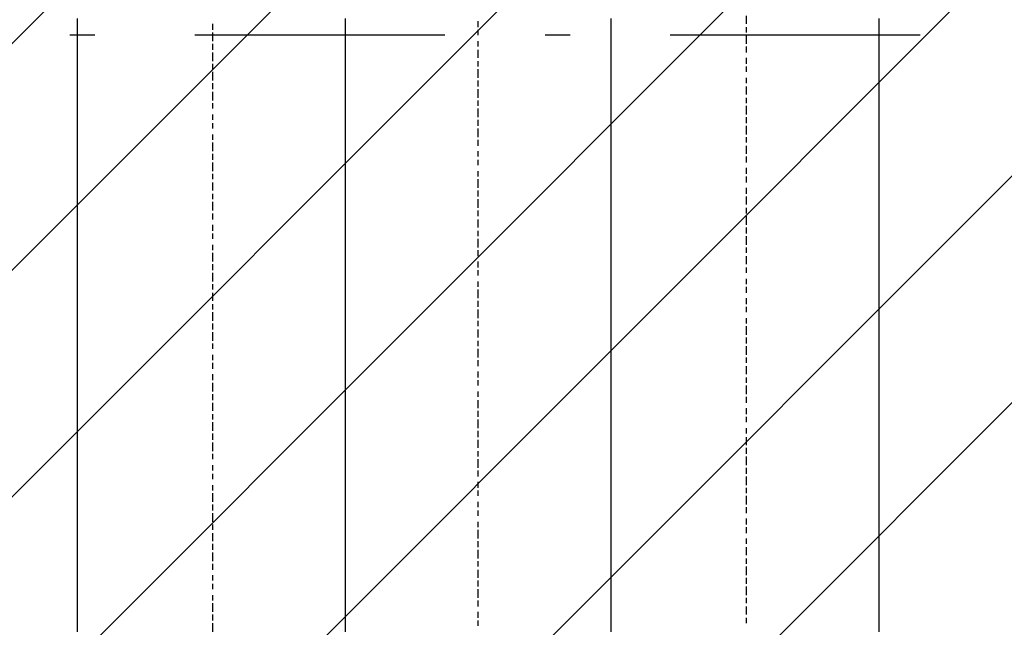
# Model space of a CAD drawing. Extents: x 997 to 109698, y 921 to 94021.
# Tile 572 of 656: x 19149 to 20625, y 55844 to 56754. Entities that reach past the tile are written whole.
import ezdxf

# ---------------------------------------------------------------- set-up
doc = ezdxf.new("R2010")
doc.units = 0
doc.header["$MEASUREMENT"] = 0
doc.layers.add('12', color=7, linetype='CONTINUOUS')
doc.layers.add('28', color=7, linetype='CONTINUOUS')

msp = doc.modelspace()

# ---------------------------------------------------------------- linework, layer by layer
at = {"layer": '12', "color": 5}
for p, q in [((19234.630503, 56755.563401), (19234.630503, 56747.563401)), ((19636.630503, 56755.563401), (19636.630503, 56747.563401)), ((20034.630503, 56755.563401), (20034.630503, 56747.563401)), ((20436.630503, 56755.563401), (20436.630503, 56747.563401)), ((19234.630503, 56747.563401), (19234.630503, 56734.563401)), ((19636.630503, 56747.563401), (19636.630503, 56734.563401)), ((20034.630503, 56747.563401), (20034.630503, 56734.563401)), ((20436.630503, 56747.563401), (20436.630503, 56734.563401)), ((19234.630503, 56734.563401), (19234.630503, 56725.563401)), ((19234.630503, 56725.563401), (19234.630503, 56717.563401)), ((19636.630503, 56734.563401), (19636.630503, 56725.563401)), ((19636.630503, 56725.563401), (19636.630503, 56717.563401)), ((20034.630503, 56734.563401), (20034.630503, 56725.563401)), ((20034.630503, 56725.563401), (20034.630503, 56717.563401)), ((20436.630503, 56734.563401), (20436.630503, 56725.563401)), ((20436.630503, 56725.563401), (20436.630503, 56717.563401)), ((19234.630503, 56717.563401), (19234.630503, 56704.563401)), ((19636.630503, 56717.563401), (19636.630503, 56704.563401)), ((20034.630503, 56717.563401), (20034.630503, 56704.563401)), ((20436.630503, 56717.563401), (20436.630503, 56704.563401)), ((19234.630503, 56704.563401), (19234.630503, 56696.563401)), ((19234.630503, 56696.563401), (19234.630503, 56687.563401)), ((19636.630503, 56704.563401), (19636.630503, 56696.563401)), ((19636.630503, 56696.563401), (19636.630503, 56687.563401)), ((20034.630503, 56704.563401), (20034.630503, 56696.563401)), ((20034.630503, 56696.563401), (20034.630503, 56687.563401)), ((20436.630503, 56704.563401), (20436.630503, 56696.563401)), ((20436.630503, 56696.563401), (20436.630503, 56683.563401)), ((19234.630503, 56687.563401), (19234.630503, 56675.563401)), ((19636.630503, 56687.563401), (19636.630503, 56675.563401)), ((20034.630503, 56687.563401), (20034.630503, 56675.563401)), ((20436.630503, 56683.563401), (20436.630503, 56675.563401)), ((19234.630503, 56675.563401), (19234.630503, 56666.563401)), ((19234.630503, 56666.563401), (19234.630503, 56658.563401)), ((19636.630503, 56675.563401), (19636.630503, 56666.563401)), ((19636.630503, 56666.563401), (19636.630503, 56653.563401)), ((20034.630503, 56675.563401), (20034.630503, 56666.563401)), ((20034.630503, 56666.563401), (20034.630503, 56653.563401)), ((20436.630503, 56675.563401), (20436.630503, 56666.563401)), ((20436.630503, 56666.563401), (20436.630503, 56653.563401)), ((19234.630503, 56658.563401), (19234.630503, 56645.563401)), ((19636.630503, 56653.563401), (19636.630503, 56645.563401)), ((20034.630503, 56653.563401), (20034.630503, 56645.563401)), ((20436.630503, 56653.563401), (20436.630503, 56645.563401)), ((19234.630503, 56645.563401), (19234.630503, 56636.563401)), ((19234.630503, 56636.563401), (19234.630503, 56624.563401)), ((19636.630503, 56645.563401), (19636.630503, 56636.563401)), ((19636.630503, 56636.563401), (19636.630503, 56624.563401)), ((20034.630503, 56645.563401), (20034.630503, 56636.563401)), ((20034.630503, 56636.563401), (20034.630503, 56624.563401)), ((20436.630503, 56645.563401), (20436.630503, 56636.563401)), ((20436.630503, 56636.563401), (20436.630503, 56624.563401)), ((19234.630503, 56624.563401), (19234.630503, 56615.563401)), ((19636.630503, 56624.563401), (19636.630503, 56615.563401)), ((20034.630503, 56624.563401), (20034.630503, 56615.563401)), ((20436.630503, 56624.563401), (20436.630503, 56615.563401)), ((19234.630503, 56615.563401), (19234.630503, 56607.563401)), ((19234.630503, 56607.563401), (19234.630503, 56594.563401)), ((19636.630503, 56615.563401), (19636.630503, 56607.563401)), ((19636.630503, 56607.563401), (19636.630503, 56594.563401)), ((20034.630503, 56615.563401), (20034.630503, 56607.563401)), ((20034.630503, 56607.563401), (20034.630503, 56594.563401)), ((20436.630503, 56615.563401), (20436.630503, 56607.563401)), ((20436.630503, 56607.563401), (20436.630503, 56594.563401)), ((19234.630503, 56594.563401), (19234.630503, 56586.563401)), ((19636.630503, 56594.563401), (19636.630503, 56586.563401)), ((20034.630503, 56594.563401), (20034.630503, 56586.563401)), ((20436.630503, 56594.563401), (20436.630503, 56586.563401)), ((19234.630503, 56586.563401), (19234.630503, 56577.563401)), ((19234.630503, 56577.563401), (19234.630503, 56564.563401)), ((19636.630503, 56586.563401), (19636.630503, 56577.563401)), ((19636.630503, 56577.563401), (19636.630503, 56564.563401)), ((20034.630503, 56586.563401), (20034.630503, 56577.563401)), ((20034.630503, 56577.563401), (20034.630503, 56564.563401)), ((20436.630503, 56586.563401), (20436.630503, 56573.563401)), ((19234.630503, 56564.563401), (19234.630503, 56556.563401)), ((19636.630503, 56564.563401), (19636.630503, 56556.563401)), ((20034.630503, 56564.563401), (20034.630503, 56556.563401)), ((20436.630503, 56573.563401), (20436.630503, 56564.563401)), ((20436.630503, 56564.563401), (20436.630503, 56556.563401)), ((19234.630503, 56556.563401), (19234.630503, 56548.563401)), ((19234.630503, 56548.563401), (19234.630503, 56535.563401)), ((19636.630503, 56556.563401), (19636.630503, 56543.563401)), ((20034.630503, 56556.563401), (20034.630503, 56543.563401)), ((20436.630503, 56556.563401), (20436.630503, 56543.563401)), ((19234.630503, 56535.563401), (19234.630503, 56526.563401)), ((19636.630503, 56543.563401), (19636.630503, 56535.563401)), ((19636.630503, 56535.563401), (19636.630503, 56526.563401)), ((20034.630503, 56543.563401), (20034.630503, 56535.563401)), ((20034.630503, 56535.563401), (20034.630503, 56526.563401)), ((20436.630503, 56543.563401), (20436.630503, 56535.563401)), ((20436.630503, 56535.563401), (20436.630503, 56526.563401)), ((19234.630503, 56526.563401), (19234.630503, 56514.563401)), ((19636.630503, 56526.563401), (19636.630503, 56514.563401)), ((20034.630503, 56526.563401), (20034.630503, 56514.563401)), ((20436.630503, 56526.563401), (20436.630503, 56514.563401)), ((19234.630503, 56514.563401), (19234.630503, 56505.563401)), ((19234.630503, 56505.563401), (19234.630503, 56497.563401)), ((19636.630503, 56514.563401), (19636.630503, 56505.563401)), ((19636.630503, 56505.563401), (19636.630503, 56497.563401)), ((20034.630503, 56514.563401), (20034.630503, 56505.563401)), ((20034.630503, 56505.563401), (20034.630503, 56497.563401)), ((20436.630503, 56514.563401), (20436.630503, 56505.563401)), ((20436.630503, 56505.563401), (20436.630503, 56497.563401)), ((19234.630503, 56497.563401), (19234.630503, 56484.563401)), ((19636.630503, 56497.563401), (19636.630503, 56484.563401)), ((20034.630503, 56497.563401), (20034.630503, 56484.563401)), ((20436.630503, 56497.563401), (20436.630503, 56484.563401)), ((19234.630503, 56484.563401), (19234.630503, 56476.563401)), ((19234.630503, 56476.563401), (19234.630503, 56467.563401)), ((19636.630503, 56484.563401), (19636.630503, 56476.563401)), ((19636.630503, 56476.563401), (19636.630503, 56467.563401)), ((20034.630503, 56484.563401), (20034.630503, 56476.563401)), ((20034.630503, 56476.563401), (20034.630503, 56467.563401)), ((20436.630503, 56484.563401), (20436.630503, 56476.563401)), ((20436.630503, 56476.563401), (20436.630503, 56467.563401)), ((19234.630503, 56467.563401), (19234.630503, 56454.563401)), ((19636.630503, 56467.563401), (19636.630503, 56454.563401)), ((20034.630503, 56467.563401), (20034.630503, 56454.563401)), ((20436.630503, 56467.563401), (20436.630503, 56454.563401)), ((19234.630503, 56454.563401), (19234.630503, 56446.563401)), ((19234.630503, 56446.563401), (19234.630503, 56437.563401)), ((19636.630503, 56454.563401), (19636.630503, 56446.563401)), ((19636.630503, 56446.563401), (19636.630503, 56437.563401)), ((20034.630503, 56454.563401), (20034.630503, 56446.563401)), ((20034.630503, 56446.563401), (20034.630503, 56433.563401)), ((20436.630503, 56454.563401), (20436.630503, 56446.563401)), ((20436.630503, 56446.563401), (20436.630503, 56433.563401)), ((19234.630503, 56437.563401), (19234.630503, 56425.563401)), ((19636.630503, 56437.563401), (19636.630503, 56425.563401)), ((20034.630503, 56433.563401), (20034.630503, 56425.563401)), ((20436.630503, 56433.563401), (20436.630503, 56425.563401)), ((19234.630503, 56425.563401), (19234.630503, 56416.563401)), ((19234.630503, 56416.563401), (19234.630503, 56404.563401)), ((19636.630503, 56425.563401), (19636.630503, 56416.563401)), ((19636.630503, 56416.563401), (19636.630503, 56404.563401)), ((20034.630503, 56425.563401), (20034.630503, 56416.563401)), ((20034.630503, 56416.563401), (20034.630503, 56404.563401)), ((20436.630503, 56425.563401), (20436.630503, 56416.563401)), ((20436.630503, 56416.563401), (20436.630503, 56404.563401)), ((19234.630503, 56404.563401), (19234.630503, 56395.563401)), ((19636.630503, 56404.563401), (19636.630503, 56395.563401)), ((20034.630503, 56404.563401), (20034.630503, 56395.563401)), ((20436.630503, 56404.563401), (20436.630503, 56395.563401)), ((19234.630503, 56395.563401), (19234.630503, 56387.563401)), ((19234.630503, 56387.563401), (19234.630503, 56374.563401)), ((19636.630503, 56395.563401), (19636.630503, 56387.563401)), ((19636.630503, 56387.563401), (19636.630503, 56374.563401)), ((20034.630503, 56395.563401), (20034.630503, 56387.563401)), ((20034.630503, 56387.563401), (20034.630503, 56374.563401)), ((20436.630503, 56395.563401), (20436.630503, 56387.563401)), ((20436.630503, 56387.563401), (20436.630503, 56374.563401)), ((19234.630503, 56374.563401), (19234.630503, 56365.563401)), ((19636.630503, 56374.563401), (19636.630503, 56365.563401)), ((20034.630503, 56374.563401), (20034.630503, 56365.563401)), ((20436.630503, 56374.563401), (20436.630503, 56365.563401)), ((19234.630503, 56365.563401), (19234.630503, 56357.563401)), ((19234.630503, 56357.563401), (19234.630503, 56344.563401)), ((19636.630503, 56365.563401), (19636.630503, 56357.563401)), ((19636.630503, 56357.563401), (19636.630503, 56344.563401)), ((20034.630503, 56365.563401), (20034.630503, 56357.563401)), ((20034.630503, 56357.563401), (20034.630503, 56344.563401)), ((20436.630503, 56365.563401), (20436.630503, 56357.563401)), ((20436.630503, 56357.563401), (20436.630503, 56344.563401)), ((19234.630503, 56344.563401), (19234.630503, 56336.563401)), ((19636.630503, 56344.563401), (19636.630503, 56336.563401)), ((20034.630503, 56344.563401), (20034.630503, 56336.563401)), ((20436.630503, 56344.563401), (20436.630503, 56336.563401)), ((19234.630503, 56336.563401), (19234.630503, 56327.563401)), ((19234.630503, 56327.563401), (19234.630503, 56315.563401)), ((19636.630503, 56336.563401), (19636.630503, 56327.563401)), ((19636.630503, 56327.563401), (19636.630503, 56315.563401)), ((20034.630503, 56336.563401), (20034.630503, 56323.563401)), ((20436.630503, 56336.563401), (20436.630503, 56323.563401)), ((19234.630503, 56315.563401), (19234.630503, 56306.563401)), ((19636.630503, 56315.563401), (19636.630503, 56306.563401)), ((20034.630503, 56323.563401), (20034.630503, 56315.563401)), ((20034.630503, 56315.563401), (20034.630503, 56306.563401)), ((20436.630503, 56323.563401), (20436.630503, 56315.563401)), ((20436.630503, 56315.563401), (20436.630503, 56306.563401)), ((19234.630503, 56306.563401), (19234.630503, 56294.563401)), ((19636.630503, 56306.563401), (19636.630503, 56294.563401)), ((20034.630503, 56306.563401), (20034.630503, 56294.563401)), ((20436.630503, 56306.563401), (20436.630503, 56294.563401)), ((19234.630503, 56294.563401), (19234.630503, 56285.563401)), ((19234.630503, 56285.563401), (19234.630503, 56277.563401)), ((19636.630503, 56294.563401), (19636.630503, 56285.563401)), ((19636.630503, 56285.563401), (19636.630503, 56277.563401)), ((20034.630503, 56294.563401), (20034.630503, 56285.563401)), ((20034.630503, 56285.563401), (20034.630503, 56277.563401)), ((20436.630503, 56294.563401), (20436.630503, 56285.563401)), ((20436.630503, 56285.563401), (20436.630503, 56277.563401)), ((19234.630503, 56277.563401), (19234.630503, 56264.563401)), ((19636.630503, 56277.563401), (19636.630503, 56264.563401)), ((20034.630503, 56277.563401), (20034.630503, 56264.563401)), ((20436.630503, 56277.563401), (20436.630503, 56264.563401)), ((19234.630503, 56264.563401), (19234.630503, 56255.563401)), ((19234.630503, 56255.563401), (19234.630503, 56247.563401)), ((19636.630503, 56264.563401), (19636.630503, 56255.563401)), ((19636.630503, 56255.563401), (19636.630503, 56247.563401)), ((20034.630503, 56264.563401), (20034.630503, 56255.563401)), ((20034.630503, 56255.563401), (20034.630503, 56247.563401)), ((20436.630503, 56264.563401), (20436.630503, 56255.563401)), ((20436.630503, 56255.563401), (20436.630503, 56247.563401)), ((19234.630503, 56247.563401), (19234.630503, 56234.563401)), ((19636.630503, 56247.563401), (19636.630503, 56234.563401)), ((20034.630503, 56247.563401), (20034.630503, 56234.563401)), ((20436.630503, 56247.563401), (20436.630503, 56234.563401)), ((19234.630503, 56234.563401), (19234.630503, 56226.563401)), ((19234.630503, 56226.563401), (19234.630503, 56217.563401)), ((19636.630503, 56234.563401), (19636.630503, 56226.563401)), ((19636.630503, 56226.563401), (19636.630503, 56217.563401)), ((20034.630503, 56234.563401), (20034.630503, 56226.563401)), ((20034.630503, 56226.563401), (20034.630503, 56213.563401)), ((20436.630503, 56234.563401), (20436.630503, 56226.563401)), ((20436.630503, 56226.563401), (20436.630503, 56213.563401)), ((19234.630503, 56217.563401), (19234.630503, 56205.563401)), ((19636.630503, 56217.563401), (19636.630503, 56205.563401)), ((20034.630503, 56213.563401), (20034.630503, 56205.563401)), ((20436.630503, 56213.563401), (20436.630503, 56205.563401)), ((19234.630503, 56205.563401), (19234.630503, 56196.563401)), ((19234.630503, 56196.563401), (19234.630503, 56183.563401)), ((19636.630503, 56205.563401), (19636.630503, 56196.563401)), ((19636.630503, 56196.563401), (19636.630503, 56183.563401)), ((20034.630503, 56205.563401), (20034.630503, 56196.563401)), ((20034.630503, 56196.563401), (20034.630503, 56183.563401)), ((20436.630503, 56205.563401), (20436.630503, 56196.563401)), ((20436.630503, 56196.563401), (20436.630503, 56183.563401)), ((19234.630503, 56183.563401), (19234.630503, 56175.563401)), ((19636.630503, 56183.563401), (19636.630503, 56175.563401)), ((20034.630503, 56183.563401), (20034.630503, 56175.563401)), ((20436.630503, 56183.563401), (20436.630503, 56175.563401)), ((19234.630503, 56175.563401), (19234.630503, 56167.563401)), ((19234.630503, 56167.563401), (19234.630503, 56154.563401)), ((19636.630503, 56175.563401), (19636.630503, 56167.563401)), ((19636.630503, 56167.563401), (19636.630503, 56154.563401)), ((20034.630503, 56175.563401), (20034.630503, 56167.563401)), ((20034.630503, 56167.563401), (20034.630503, 56154.563401)), ((20436.630503, 56175.563401), (20436.630503, 56167.563401)), ((20436.630503, 56167.563401), (20436.630503, 56154.563401)), ((19234.630503, 56154.563401), (19234.630503, 56145.563401)), ((19636.630503, 56154.563401), (19636.630503, 56145.563401)), ((20034.630503, 56154.563401), (20034.630503, 56145.563401)), ((20436.630503, 56154.563401), (20436.630503, 56145.563401)), ((19234.630503, 56145.563401), (19234.630503, 56137.563401)), ((19234.630503, 56137.563401), (19234.630503, 56124.563401)), ((19636.630503, 56145.563401), (19636.630503, 56137.563401)), ((19636.630503, 56137.563401), (19636.630503, 56124.563401)), ((20034.630503, 56145.563401), (20034.630503, 56137.563401)), ((20034.630503, 56137.563401), (20034.630503, 56124.563401)), ((20436.630503, 56145.563401), (20436.630503, 56137.563401)), ((20436.630503, 56137.563401), (20436.630503, 56124.563401)), ((19234.630503, 56124.563401), (19234.630503, 56116.563401)), ((19636.630503, 56124.563401), (19636.630503, 56116.563401)), ((20034.630503, 56124.563401), (20034.630503, 56116.563401)), ((20436.630503, 56124.563401), (20436.630503, 56116.563401)), ((19234.630503, 56116.563401), (19234.630503, 56107.563401)), ((19234.630503, 56107.563401), (19234.630503, 56095.563401)), ((19636.630503, 56116.563401), (19636.630503, 56107.563401)), ((19636.630503, 56107.563401), (19636.630503, 56095.563401)), ((20034.630503, 56116.563401), (20034.630503, 56107.563401)), ((20034.630503, 56107.563401), (20034.630503, 56095.563401)), ((20436.630503, 56116.563401), (20436.630503, 56103.563401)), ((20436.630503, 56103.563401), (20436.630503, 56095.563401)), ((19234.630503, 56095.563401), (19234.630503, 56086.563401)), ((19636.630503, 56095.563401), (19636.630503, 56086.563401)), ((20034.630503, 56095.563401), (20034.630503, 56086.563401)), ((20436.630503, 56095.563401), (20436.630503, 56086.563401)), ((19234.630503, 56086.563401), (19234.630503, 56078.563401)), ((19234.630503, 56078.563401), (19234.630503, 56065.563401)), ((19636.630503, 56086.563401), (19636.630503, 56073.563401)), ((19636.630503, 56073.563401), (19636.630503, 56065.563401)), ((20034.630503, 56086.563401), (20034.630503, 56073.563401)), ((20034.630503, 56073.563401), (20034.630503, 56065.563401)), ((20436.630503, 56086.563401), (20436.630503, 56073.563401)), ((20436.630503, 56073.563401), (20436.630503, 56065.563401)), ((19234.630503, 56065.563401), (19234.630503, 56056.563401)), ((19636.630503, 56065.563401), (19636.630503, 56056.563401)), ((20034.630503, 56065.563401), (20034.630503, 56056.563401)), ((20436.630503, 56065.563401), (20436.630503, 56056.563401)), ((19234.630503, 56056.563401), (19234.630503, 56044.563401)), ((19234.630503, 56044.563401), (19234.630503, 56035.563401)), ((19636.630503, 56056.563401), (19636.630503, 56044.563401)), ((19636.630503, 56044.563401), (19636.630503, 56035.563401)), ((20034.630503, 56056.563401), (20034.630503, 56044.563401)), ((20034.630503, 56044.563401), (20034.630503, 56035.563401)), ((20436.630503, 56056.563401), (20436.630503, 56044.563401)), ((20436.630503, 56044.563401), (20436.630503, 56035.563401)), ((19234.630503, 56035.563401), (19234.630503, 56027.563401)), ((19636.630503, 56035.563401), (19636.630503, 56027.563401)), ((20034.630503, 56035.563401), (20034.630503, 56027.563401)), ((20436.630503, 56035.563401), (20436.630503, 56027.563401)), ((19234.630503, 56027.563401), (19234.630503, 56014.563401)), ((19234.630503, 56014.563401), (19234.630503, 56006.563401)), ((19636.630503, 56027.563401), (19636.630503, 56014.563401)), ((19636.630503, 56014.563401), (19636.630503, 56006.563401)), ((20034.630503, 56027.563401), (20034.630503, 56014.563401)), ((20034.630503, 56014.563401), (20034.630503, 56006.563401)), ((20436.630503, 56027.563401), (20436.630503, 56014.563401)), ((20436.630503, 56014.563401), (20436.630503, 56006.563401)), ((19234.630503, 56006.563401), (19234.630503, 55997.563401)), ((19636.630503, 56006.563401), (19636.630503, 55997.563401)), ((20034.630503, 56006.563401), (20034.630503, 55997.563401)), ((20436.630503, 56006.563401), (20436.630503, 55993.563401)), ((19234.630503, 55997.563401), (19234.630503, 55984.563401)), ((19636.630503, 55997.563401), (19636.630503, 55984.563401)), ((20034.630503, 55997.563401), (20034.630503, 55984.563401)), ((20436.630503, 55993.563401), (20436.630503, 55984.563401)), ((19234.630503, 55984.563401), (19234.630503, 55976.563401)), ((19234.630503, 55976.563401), (19234.630503, 55968.563401)), ((19636.630503, 55984.563401), (19636.630503, 55976.563401)), ((19636.630503, 55976.563401), (19636.630503, 55963.563401)), ((20034.630503, 55984.563401), (20034.630503, 55976.563401)), ((20034.630503, 55976.563401), (20034.630503, 55963.563401)), ((20436.630503, 55984.563401), (20436.630503, 55976.563401)), ((20436.630503, 55976.563401), (20436.630503, 55963.563401)), ((19234.630503, 55968.563401), (19234.630503, 55955.563401)), ((19234.630503, 55955.563401), (19234.630503, 55946.563401)), ((19636.630503, 55963.563401), (19636.630503, 55955.563401)), ((19636.630503, 55955.563401), (19636.630503, 55946.563401)), ((20034.630503, 55963.563401), (20034.630503, 55955.563401)), ((20034.630503, 55955.563401), (20034.630503, 55946.563401)), ((20436.630503, 55963.563401), (20436.630503, 55955.563401)), ((20436.630503, 55955.563401), (20436.630503, 55946.563401)), ((19234.630503, 55946.563401), (19234.630503, 55934.563401)), ((19636.630503, 55946.563401), (19636.630503, 55934.563401)), ((20034.630503, 55946.563401), (20034.630503, 55934.563401)), ((20436.630503, 55946.563401), (20436.630503, 55934.563401)), ((19234.630503, 55934.563401), (19234.630503, 55925.563401)), ((19636.630503, 55934.563401), (19636.630503, 55925.563401)), ((20034.630503, 55934.563401), (20034.630503, 55925.563401)), ((20436.630503, 55934.563401), (20436.630503, 55925.563401)), ((19234.630503, 55925.563401), (19234.630503, 55917.563401)), ((19234.630503, 55917.563401), (19234.630503, 55904.563401)), ((19636.630503, 55925.563401), (19636.630503, 55917.563401)), ((19636.630503, 55917.563401), (19636.630503, 55904.563401)), ((20034.630503, 55925.563401), (20034.630503, 55917.563401)), ((20034.630503, 55917.563401), (20034.630503, 55904.563401)), ((20436.630503, 55925.563401), (20436.630503, 55917.563401)), ((20436.630503, 55917.563401), (20436.630503, 55904.563401)), ((19234.630503, 55904.563401), (19234.630503, 55896.563401)), ((19234.630503, 55896.563401), (19234.630503, 55887.563401)), ((19636.630503, 55904.563401), (19636.630503, 55896.563401)), ((19636.630503, 55896.563401), (19636.630503, 55887.563401)), ((20034.630503, 55904.563401), (20034.630503, 55896.563401)), ((20034.630503, 55896.563401), (20034.630503, 55887.563401)), ((20436.630503, 55904.563401), (20436.630503, 55896.563401)), ((20436.630503, 55896.563401), (20436.630503, 55887.563401)), ((19234.630503, 55887.563401), (19234.630503, 55874.563401)), ((19636.630503, 55887.563401), (19636.630503, 55874.563401)), ((20034.630503, 55887.563401), (20034.630503, 55874.563401)), ((20436.630503, 55887.563401), (20436.630503, 55874.563401)), ((19234.630503, 55874.563401), (19234.630503, 55866.563401)), ((19636.630503, 55874.563401), (19636.630503, 55866.563401)), ((20034.630503, 55874.563401), (20034.630503, 55866.563401)), ((20436.630503, 55874.563401), (20436.630503, 55866.563401)), ((19234.630503, 55866.563401), (19234.630503, 55857.563401)), ((19234.630503, 55857.563401), (19234.630503, 55845.563401)), ((19636.630503, 55866.563401), (19636.630503, 55857.563401)), ((19636.630503, 55857.563401), (19636.630503, 55845.563401)), ((20034.630503, 55866.563401), (20034.630503, 55853.563401)), ((20034.630503, 55853.563401), (20034.630503, 55845.563401)), ((20436.630503, 55866.563401), (20436.630503, 55853.563401)), ((20436.630503, 55853.563401), (20436.630503, 55845.563401)), ((19234.630503, 55845.563401), (19234.630503, 55836.563401)), ((19636.630503, 55845.563401), (19636.630503, 55836.563401)), ((20034.630503, 55845.563401), (20034.630503, 55836.563401)), ((20436.630503, 55845.563401), (20436.630503, 55836.563401))]:
    msp.add_line(p, q, dxfattribs=at)
at = {"layer": '12', "color": 1}
for p, q in [((20237.630503, 56759.563401), (20237.630503, 56747.563401)), ((19437.630503, 56747.563401), (19437.630503, 56738.563401)), ((19835.630503, 56751.563401), (19835.630503, 56742.563401)), ((19835.630503, 56738.563401), (19835.630503, 56730.563401)), ((20237.630503, 56742.563401), (20237.630503, 56734.563401)), ((19437.630503, 56734.563401), (19437.630503, 56721.563401)), ((20237.630503, 56730.563401), (20237.630503, 56717.563401)), ((19437.630503, 56717.563401), (19437.630503, 56708.563401)), ((19835.630503, 56721.563401), (19835.630503, 56713.563401)), ((19835.630503, 56708.563401), (19835.630503, 56696.563401)), ((20237.630503, 56713.563401), (20237.630503, 56704.563401)), ((19437.630503, 56704.563401), (19437.630503, 56691.563401)), ((20237.630503, 56696.563401), (20237.630503, 56687.563401)), ((19437.630503, 56687.563401), (19437.630503, 56679.563401)), ((19835.630503, 56691.563401), (19835.630503, 56683.563401)), ((19835.630503, 56679.563401), (19835.630503, 56666.563401)), ((20237.630503, 56683.563401), (20237.630503, 56675.563401)), ((19437.630503, 56675.563401), (19437.630503, 56662.563401)), ((20237.630503, 56666.563401), (20237.630503, 56658.563401)), ((19437.630503, 56658.563401), (19437.630503, 56649.563401)), ((19835.630503, 56662.563401), (19835.630503, 56653.563401)), ((19835.630503, 56649.563401), (19835.630503, 56636.563401)), ((20237.630503, 56653.563401), (20237.630503, 56641.563401)), ((19437.630503, 56645.563401), (19437.630503, 56632.563401)), ((20237.630503, 56636.563401), (20237.630503, 56628.563401)), ((19437.630503, 56628.563401), (19437.630503, 56620.563401)), ((19835.630503, 56632.563401), (19835.630503, 56624.563401)), ((19835.630503, 56620.563401), (19835.630503, 56607.563401)), ((20237.630503, 56624.563401), (20237.630503, 56611.563401)), ((19437.630503, 56611.563401), (19437.630503, 56603.563401)), ((20237.630503, 56607.563401), (20237.630503, 56598.563401)), ((19437.630503, 56598.563401), (19437.630503, 56590.563401)), ((19835.630503, 56603.563401), (19835.630503, 56594.563401)), ((19835.630503, 56590.563401), (19835.630503, 56577.563401)), ((20237.630503, 56594.563401), (20237.630503, 56581.563401)), ((19437.630503, 56581.563401), (19437.630503, 56573.563401)), ((20237.630503, 56577.563401), (20237.630503, 56569.563401)), ((19437.630503, 56569.563401), (19437.630503, 56556.563401)), ((19835.630503, 56573.563401), (19835.630503, 56564.563401)), ((20237.630503, 56564.563401), (20237.630503, 56552.563401)), ((19437.630503, 56552.563401), (19437.630503, 56543.563401)), ((19835.630503, 56556.563401), (19835.630503, 56548.563401)), ((20237.630503, 56548.563401), (20237.630503, 56539.563401)), ((19437.630503, 56539.563401), (19437.630503, 56526.563401)), ((19835.630503, 56543.563401), (19835.630503, 56535.563401)), ((20237.630503, 56531.563401), (20237.630503, 56522.563401)), ((19437.630503, 56522.563401), (19437.630503, 56514.563401)), ((19835.630503, 56526.563401), (19835.630503, 56518.563401)), ((20237.630503, 56518.563401), (20237.630503, 56509.563401)), ((19437.630503, 56509.563401), (19437.630503, 56497.563401)), ((19835.630503, 56514.563401), (19835.630503, 56501.563401)), ((20237.630503, 56501.563401), (20237.630503, 56492.563401)), ((19437.630503, 56492.563401), (19437.630503, 56484.563401)), ((19835.630503, 56497.563401), (19835.630503, 56488.563401)), ((20237.630503, 56488.563401), (20237.630503, 56476.563401)), ((19437.630503, 56480.563401), (19437.630503, 56467.563401)), ((19835.630503, 56484.563401), (19835.630503, 56471.563401)), ((19437.630503, 56463.563401), (19437.630503, 56454.563401)), ((19835.630503, 56467.563401), (19835.630503, 56459.563401)), ((20237.630503, 56471.563401), (20237.630503, 56463.563401)), ((20237.630503, 56459.563401), (20237.630503, 56446.563401)), ((19437.630503, 56446.563401), (19437.630503, 56437.563401)), ((19835.630503, 56454.563401), (19835.630503, 56442.563401)), ((20237.630503, 56442.563401), (20237.630503, 56433.563401)), ((19437.630503, 56433.563401), (19437.630503, 56425.563401)), ((19835.630503, 56437.563401), (19835.630503, 56429.563401)), ((20237.630503, 56429.563401), (20237.630503, 56416.563401)), ((19437.630503, 56416.563401), (19437.630503, 56408.563401)), ((19835.630503, 56425.563401), (19835.630503, 56412.563401)), ((19437.630503, 56404.563401), (19437.630503, 56391.563401)), ((19835.630503, 56408.563401), (19835.630503, 56399.563401)), ((20237.630503, 56412.563401), (20237.630503, 56404.563401)), ((20237.630503, 56399.563401), (20237.630503, 56387.563401)), ((19437.630503, 56387.563401), (19437.630503, 56378.563401)), ((19835.630503, 56391.563401), (19835.630503, 56382.563401)), ((19437.630503, 56374.563401), (19437.630503, 56361.563401)), ((19835.630503, 56378.563401), (19835.630503, 56370.563401)), ((20237.630503, 56382.563401), (20237.630503, 56374.563401)), ((19437.630503, 56357.563401), (19437.630503, 56349.563401)), ((19835.630503, 56361.563401), (19835.630503, 56353.563401)), ((20237.630503, 56365.563401), (20237.630503, 56357.563401)), ((19437.630503, 56344.563401), (19437.630503, 56332.563401)), ((19835.630503, 56349.563401), (19835.630503, 56336.563401)), ((20237.630503, 56353.563401), (20237.630503, 56344.563401)), ((19437.630503, 56327.563401), (19437.630503, 56319.563401)), ((19835.630503, 56332.563401), (19835.630503, 56323.563401)), ((20237.630503, 56336.563401), (20237.630503, 56327.563401)), ((19437.630503, 56315.563401), (19437.630503, 56302.563401)), ((19835.630503, 56319.563401), (19835.630503, 56306.563401)), ((20237.630503, 56323.563401), (20237.630503, 56315.563401)), ((19437.630503, 56298.563401), (19437.630503, 56289.563401)), ((19835.630503, 56302.563401), (19835.630503, 56294.563401)), ((20237.630503, 56306.563401), (20237.630503, 56298.563401)), ((19437.630503, 56285.563401), (19437.630503, 56272.563401)), ((19835.630503, 56289.563401), (19835.630503, 56277.563401)), ((20237.630503, 56294.563401), (20237.630503, 56281.563401)), ((19437.630503, 56268.563401), (19437.630503, 56260.563401)), ((19835.630503, 56272.563401), (19835.630503, 56264.563401)), ((20237.630503, 56277.563401), (20237.630503, 56268.563401)), ((19437.630503, 56251.563401), (19437.630503, 56243.563401)), ((19835.630503, 56260.563401), (19835.630503, 56247.563401)), ((20237.630503, 56264.563401), (20237.630503, 56251.563401)), ((19437.630503, 56239.563401), (19437.630503, 56230.563401)), ((19835.630503, 56243.563401), (19835.630503, 56234.563401)), ((20237.630503, 56247.563401), (20237.630503, 56239.563401)), ((19437.630503, 56222.563401), (19437.630503, 56213.563401)), ((19835.630503, 56226.563401), (19835.630503, 56217.563401)), ((20237.630503, 56234.563401), (20237.630503, 56222.563401)), ((19437.630503, 56209.563401), (19437.630503, 56196.563401)), ((19835.630503, 56213.563401), (19835.630503, 56205.563401)), ((20237.630503, 56217.563401), (20237.630503, 56209.563401)), ((19437.630503, 56192.563401), (19437.630503, 56183.563401)), ((19835.630503, 56196.563401), (19835.630503, 56188.563401)), ((20237.630503, 56205.563401), (20237.630503, 56192.563401)), ((19437.630503, 56179.563401), (19437.630503, 56167.563401)), ((19835.630503, 56183.563401), (19835.630503, 56171.563401)), ((20237.630503, 56188.563401), (20237.630503, 56179.563401)), ((19437.630503, 56162.563401), (19437.630503, 56154.563401)), ((19835.630503, 56167.563401), (19835.630503, 56158.563401)), ((20237.630503, 56171.563401), (20237.630503, 56162.563401)), ((19437.630503, 56150.563401), (19437.630503, 56137.563401)), ((19835.630503, 56154.563401), (19835.630503, 56141.563401)), ((20237.630503, 56158.563401), (20237.630503, 56150.563401)), ((19437.630503, 56133.563401), (19437.630503, 56124.563401)), ((19835.630503, 56137.563401), (19835.630503, 56128.563401)), ((20237.630503, 56141.563401), (20237.630503, 56133.563401)), ((19437.630503, 56120.563401), (19437.630503, 56107.563401)), ((19835.630503, 56124.563401), (19835.630503, 56112.563401)), ((20237.630503, 56128.563401), (20237.630503, 56116.563401)), ((19437.630503, 56103.563401), (19437.630503, 56095.563401)), ((19835.630503, 56107.563401), (19835.630503, 56099.563401)), ((20237.630503, 56112.563401), (20237.630503, 56103.563401)), ((19835.630503, 56095.563401), (19835.630503, 56082.563401)), ((20237.630503, 56099.563401), (20237.630503, 56086.563401)), ((19437.630503, 56086.563401), (19437.630503, 56078.563401)), ((19437.630503, 56073.563401), (19437.630503, 56065.563401)), ((19835.630503, 56078.563401), (19835.630503, 56069.563401)), ((20237.630503, 56082.563401), (20237.630503, 56073.563401)), ((19835.630503, 56061.563401), (19835.630503, 56052.563401)), ((20237.630503, 56069.563401), (20237.630503, 56056.563401)), ((19437.630503, 56056.563401), (19437.630503, 56048.563401)), ((19437.630503, 56044.563401), (19437.630503, 56031.563401)), ((19835.630503, 56048.563401), (19835.630503, 56040.563401)), ((20237.630503, 56052.563401), (20237.630503, 56044.563401)), ((19835.630503, 56031.563401), (19835.630503, 56023.563401)), ((20237.630503, 56040.563401), (20237.630503, 56027.563401)), ((19437.630503, 56027.563401), (19437.630503, 56018.563401)), ((19437.630503, 56014.563401), (19437.630503, 56001.563401)), ((19835.630503, 56018.563401), (19835.630503, 56010.563401)), ((20237.630503, 56023.563401), (20237.630503, 56014.563401)), ((19835.630503, 56001.563401), (19835.630503, 55993.563401)), ((20237.630503, 56006.563401), (20237.630503, 55997.563401)), ((19437.630503, 55997.563401), (19437.630503, 55989.563401)), ((19835.630503, 55989.563401), (19835.630503, 55976.563401)), ((20237.630503, 55993.563401), (20237.630503, 55984.563401)), ((19437.630503, 55984.563401), (19437.630503, 55972.563401)), ((19835.630503, 55972.563401), (19835.630503, 55963.563401)), ((20237.630503, 55976.563401), (20237.630503, 55968.563401)), ((19437.630503, 55968.563401), (19437.630503, 55959.563401)), ((19437.630503, 55955.563401), (19437.630503, 55942.563401)), ((19835.630503, 55959.563401), (19835.630503, 55946.563401)), ((20237.630503, 55963.563401), (20237.630503, 55951.563401)), ((19835.630503, 55942.563401), (19835.630503, 55934.563401)), ((20237.630503, 55946.563401), (20237.630503, 55938.563401)), ((19437.630503, 55938.563401), (19437.630503, 55929.563401)), ((19835.630503, 55929.563401), (19835.630503, 55917.563401)), ((20237.630503, 55934.563401), (20237.630503, 55921.563401)), ((19437.630503, 55921.563401), (19437.630503, 55913.563401)), ((19835.630503, 55913.563401), (19835.630503, 55904.563401)), ((20237.630503, 55917.563401), (20237.630503, 55908.563401)), ((19437.630503, 55908.563401), (19437.630503, 55900.563401)), ((19835.630503, 55900.563401), (19835.630503, 55887.563401)), ((20237.630503, 55904.563401), (20237.630503, 55891.563401)), ((19437.630503, 55891.563401), (19437.630503, 55883.563401)), ((19835.630503, 55883.563401), (19835.630503, 55874.563401)), ((20237.630503, 55887.563401), (20237.630503, 55879.563401)), ((19437.630503, 55879.563401), (19437.630503, 55866.563401)), ((20237.630503, 55874.563401), (20237.630503, 55862.563401)), ((19437.630503, 55862.563401), (19437.630503, 55853.563401)), ((19835.630503, 55866.563401), (19835.630503, 55857.563401)), ((19835.630503, 55853.563401), (19835.630503, 55845.563401)), ((20237.630503, 55857.563401), (20237.630503, 55849.563401)), ((19437.630503, 55849.563401), (19437.630503, 55836.563401))]:
    msp.add_line(p, q, dxfattribs=at)
at = {"layer": '28', "color": 2}
for p, q in [((7540.046921, 45120.658275), (21105.343884, 58685.955237)), ((7879.458176, 45120.658275), (21444.755139, 58685.955237)), ((8218.869431, 45120.658275), (21784.166394, 58685.955237)), ((8558.280686, 45120.658275), (22123.577649, 58685.955237)), ((8897.691941, 45120.658275), (22462.988904, 58685.955237)), ((9237.103196, 45120.658275), (22802.400159, 58685.955237)), ((9576.514451, 45120.658275), (23141.811414, 58685.955237))]:
    msp.add_line(p, q, dxfattribs=at)
at = {"layer": '28', "color": 4, "linetype": 'Continuous'}
for p, q in [((19261.130503, 56730.563401), (19223.630503, 56730.563401)), ((19973.630503, 56730.563401), (19936.130503, 56730.563401))]:
    msp.add_line(p, q, dxfattribs=at)
at = {"layer": '28', "color": 4}
for p, q in [((19786.130503, 56730.563401), (19411.130503, 56730.563401)), ((20498.630503, 56730.563401), (20123.630503, 56730.563401))]:
    msp.add_line(p, q, dxfattribs=at)

doc.saveas('drawing.dxf')
